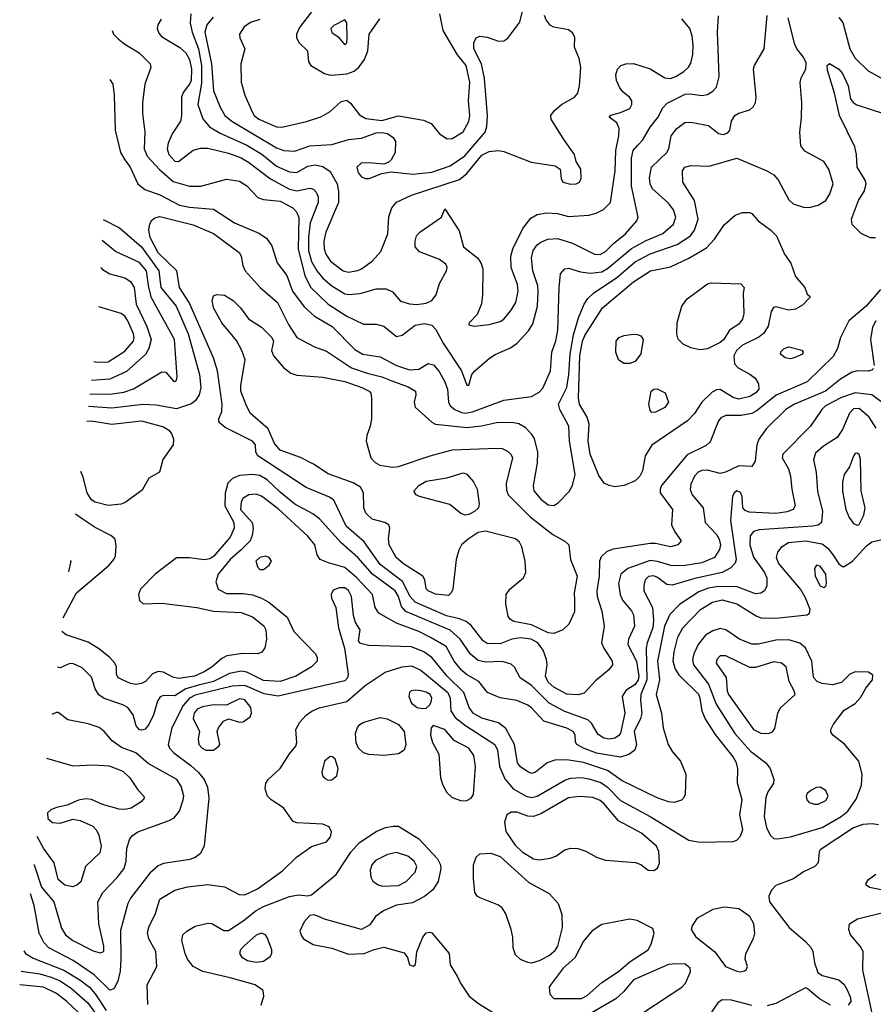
# Model space of a CAD drawing. Extents: x 1173029 to 1307123, y 522559 to 678521.
# Tile 446 of 623: x 1196757 to 1201372, y 632700 to 638023. Entities that reach past the tile are written whole.
import ezdxf

# ---------------------------------------------------------------- set-up
doc = ezdxf.new("R2010")
doc.units = 0

msp = doc.modelspace()

# ---------------------------------------------------------------- linework, layer by layer
at = {"layer": '0CON10XD'}
for points in [[(1197803.1, 638036.9), (1197767.8, 637995), (1197757.1, 637955), (1197793.8, 637785), (1197805, 637638.8), (1197840.6, 637550.6), (1197865.4, 637505), (1197904, 637474), (1198145, 637330.8), (1198185, 637316.5), (1198243, 637313), (1198325, 637341.6), (1198445, 637347.6), (1198535.4, 637374.6), (1198605, 637382.1), (1198685, 637410.5), (1198715, 637413.7), (1198745, 637407.6), (1198776.7, 637386.7), (1198788.1, 637365), (1198787.1, 637305), (1198765.5, 637264.5), (1198749.3, 637250.7), (1198725, 637241.9), (1198645, 637250), (1198602.4, 637247.6), (1198579.4, 637225), (1198586.7, 637195), (1198605, 637172.9), (1198625, 637164.2), (1198645.7, 637164.3), (1198715, 637191.9), (1198765, 637200.6), (1198881.9, 637188.1), (1198985, 637199), (1199085, 637232.1), (1199163.2, 637286.8), (1199273.8, 637415), (1199282.5, 637445), (1199286.5, 637505), (1199270.5, 637705), (1199254.2, 637785), (1199212.6, 637865), (1199212.9, 637897.1), (1199224.4, 637925), (1199245, 637934.5), (1199285, 637928.2), (1199345, 637906.2), (1199375, 637908.5), (1199396.5, 637923.5), (1199461.3, 638008.7), (1199493.4, 638143.4)], [(1197244.4, 637699.3), (1197259.6, 637675), (1197267.3, 637615), (1197273.8, 637425), (1197302.8, 637305), (1197324.8, 637264.8), (1197353.8, 637225), (1197395, 637135.8), (1197434.1, 637104.1), (1197515, 637075.3), (1197621, 637021), (1197675, 637008.6), (1197805, 636999.2), (1197917.8, 636925), (1198049.6, 636869.6), (1198092.1, 636842.1), (1198120.3, 636800.3), (1198148.7, 636708.7), (1198200.4, 636640.4), (1198231.8, 636555), (1198295, 636470.5), (1198350.5, 636420.5), (1198446.9, 636365), (1198569.2, 636239.2), (1198612, 636215), (1198705, 636201.2), (1198795, 636153.3), (1198865, 636130), (1198915, 636134), (1198965, 636164.5), (1198995, 636157.5), (1199025, 636121.1), (1199055.6, 636065.6), (1199070, 636025), (1199075.3, 635955), (1199084.1, 635935), (1199108.8, 635915), (1199145, 635899.7), (1199165, 635896.5), (1199205, 635903.7), (1199375, 635966.9), (1199525, 635986.1), (1199565, 636009.1), (1199585, 636030.6), (1199626.1, 636125), (1199633.9, 636225), (1199655, 636286.2), (1199666.6, 636345), (1199674, 636574), (1199681.8, 636648.2), (1199705, 636675.6), (1199725, 636678.9), (1199789.3, 636659.3), (1199842.6, 636652.6), (1199905, 636660.4), (1199935, 636678.3), (1200065, 636786.1), (1200145, 636829), (1200235, 636867.3), (1200292.8, 636917.2), (1200304.7, 636955), (1200291.8, 636995), (1200265, 637031.8), (1200178.6, 637108.6), (1200165.3, 637135), (1200161.5, 637168.5), (1200173.3, 637225), (1200255.4, 637305), (1200266.2, 637325), (1200279.1, 637395), (1200309.1, 637435), (1200352.9, 637467.1), (1200385, 637468.8), (1200481.6, 637451.6), (1200535, 637407.5), (1200562.5, 637402.5), (1200585, 637412.2), (1200595.8, 637425), (1200605.8, 637475), (1200624.3, 637505), (1200645, 637518.1), (1200705, 637536), (1200725, 637553.3), (1200736, 637575), (1200739.2, 637605), (1200724.4, 637755), (1200730, 637775), (1200782.3, 637865), (1200798.9, 638045)], [(1197257.1, 637963.9), (1197264.6, 637945), (1197289.1, 637919.1), (1197325, 637890), (1197403.3, 637843.3), (1197462.5, 637785), (1197465.6, 637765), (1197433.5, 637675), (1197420.5, 637575), (1197420.5, 637515), (1197433.9, 637415), (1197429.1, 637325), (1197445.9, 637285), (1197512.8, 637212.8), (1197587.5, 637147.5), (1197675, 637122.2), (1197737, 637123), (1197875, 637161.2), (1197945, 637150), (1197985.7, 637125), (1198045, 637061.4), (1198075, 637051.5), (1198165, 637041.1), (1198234.5, 637005), (1198254.2, 636984.2), (1198266, 636954), (1198263.3, 636785), (1198298.8, 636638.8), (1198330.8, 636575), (1198425.5, 636485.5), (1198525, 636420.6), (1198615, 636376.5), (1198685, 636376.5), (1198725, 636365.6), (1198795, 636310.6), (1198825, 636316.9), (1198895, 636370.9), (1198945, 636381.1), (1198985, 636371.2), (1199007.5, 636347.5), (1199045.7, 636275), (1199146.2, 636125), (1199175, 636047.5), (1199185, 636047.5), (1199202, 636105), (1199217.1, 636125), (1199297.1, 636192.9), (1199327.3, 636212.7), (1199410.3, 636249.7), (1199446, 636274), (1199508.8, 636341.2), (1199531.3, 636378.7), (1199556.2, 636473.8), (1199560.5, 636555), (1199557.5, 636585), (1199531.4, 636665), (1199523.7, 636735), (1199533.4, 636775), (1199555.4, 636805), (1199575, 636820.7), (1199613.3, 636836.7), (1199665, 636839.4), (1199745.6, 636815.6), (1199865, 636755.3), (1199895, 636753.4), (1199925, 636769.3), (1199966.9, 636813.1), (1200032.9, 636865), (1200094.4, 636935), (1200100.6, 636955), (1200065, 637122.5), (1200064.4, 637275), (1200073.2, 637315), (1200099.6, 637345), (1200127, 637373), (1200165, 637441.2), (1200206.8, 637495), (1200233.4, 637546.6), (1200258.1, 637571.9), (1200355, 637620.3), (1200382.4, 637622.4), (1200445, 637613.5), (1200475, 637619.4), (1200505, 637637.1), (1200525, 637658), (1200539.5, 637715), (1200530, 637955), (1200535.8, 638044.2)], [(1201410.8, 636565), (1201333.2, 636475), (1201240, 636395), (1201195.4, 636305), (1201177.9, 636245), (1201155, 636202.5), (1201015, 636066), (1200846.2, 635993.8), (1200745, 635910.8), (1200715, 635893.6), (1200657, 635883), (1200575, 635882.5), (1200548.5, 635871.5), (1200535, 635854.2), (1200489.4, 635740.6), (1200468.2, 635721.8), (1200365, 635670.9), (1200226.5, 635505), (1200219.1, 635485), (1200220.4, 635465), (1200286.4, 635375), (1200281.8, 635291.8), (1200299.1, 635255), (1200334, 635205), (1200316.2, 635185), (1200275, 635172.7), (1200195, 635190.8), (1200165, 635191.5), (1199965, 635160.5), (1199931.2, 635148.8), (1199900.6, 635119.4), (1199892.5, 635095), (1199890.6, 635015), (1199876.6, 634935), (1199880, 634905), (1199904.7, 634825), (1199917.5, 634745), (1199903.5, 634655), (1199915.5, 634625), (1199960.5, 634555), (1199962.2, 634535), (1199941.9, 634508.1), (1199870.2, 634449.8), (1199808.3, 634381.7), (1199776.2, 634373.8), (1199715, 634376), (1199645, 634415.3), (1199615, 634441.3), (1199599.7, 634475), (1199608.6, 634535), (1199604.7, 634565), (1199586.4, 634615), (1199558.8, 634655), (1199522.9, 634675), (1199465, 634681.7), (1199418.6, 634675), (1199355, 634648.3), (1199285, 634650.9), (1199262.1, 634665), (1199198.2, 634748.2), (1199170.5, 634770.5), (1199134.8, 634784.8), (1199065, 634800), (1198895, 634874.4), (1198867.5, 634905), (1198826.8, 634986.8), (1198705, 635078.6), (1198619.7, 635199.7), (1198522.5, 635285), (1198454.8, 635424.8), (1198432.1, 635442.1), (1198305, 635493.9), (1198044.3, 635665), (1198034.3, 635685), (1198031.9, 635725), (1198015.8, 635745), (1197867.8, 635817.8), (1197836, 635845), (1197834.3, 635865), (1197849.5, 635905), (1197851.3, 635945), (1197825.8, 636125), (1197805.6, 636195.6), (1197674, 636495), (1197621.4, 636575), (1197606.8, 636665), (1197505, 636763.2), (1197462.6, 636845), (1197455.8, 636885.8), (1197461.4, 636918.6), (1197471.6, 636938.4), (1197488.4, 636951.6), (1197515, 636959.1), (1197695, 636913.8), (1197805, 636867.8), (1197942.9, 636765), (1197954.5, 636744.5), (1197962.9, 636695), (1197975.6, 636665), (1198057.5, 636575), (1198151.2, 636495), (1198210, 636375), (1198255, 636304.4), (1198351.2, 636255), (1198415, 636231.8), (1198550.9, 636140.9), (1198635, 636111.3), (1198715, 636092), (1198769.8, 636069.8), (1198857.8, 636037.8), (1198897.1, 636015), (1198899.4, 635995), (1198888.9, 635955), (1198895, 635928), (1198985, 635847.1), (1199005, 635836.9), (1199175, 635818.6), (1199253.4, 635826.6), (1199335, 635845.3), (1199418.1, 635848.1), (1199455, 635840.4), (1199489.4, 635819.4), (1199522.7, 635785), (1199538.7, 635758.7), (1199557.1, 635685), (1199555.3, 635625), (1199532.3, 635505), (1199536, 635476), (1199575, 635430.4), (1199615, 635400.4), (1199645, 635397.5), (1199668.1, 635411.9), (1199727.6, 635472.4), (1199745.8, 635504.2), (1199760.3, 635565), (1199740.6, 635680.6), (1199728.9, 635745), (1199725.8, 635825), (1199677.3, 635915), (1199670.7, 635945), (1199715.2, 636034.8), (1199726.7, 636105), (1199732.7, 636215), (1199751.2, 636318.8), (1199778.5, 636411.5), (1199808.8, 636485), (1199828.4, 636515), (1199858.9, 636545), (1199985, 636628.6), (1200085, 636714), (1200165, 636757.2), (1200312.1, 636807.9), (1200384.6, 636855), (1200404.8, 636885.2), (1200425.9, 636945), (1200405.4, 637045), (1200342.5, 637145), (1200341.1, 637205), (1200353.1, 637225), (1200385, 637235.4), (1200485, 637231.5), (1200635, 637274.4), (1200795.8, 637205.8), (1200835, 637183.5), (1200857.7, 637157.7), (1200915, 637048.6), (1200938.3, 637028.3), (1200995, 637009.4), (1201025, 637006.9), (1201075, 637019.4), (1201115, 637045.7), (1201138, 637082), (1201155.4, 637135), (1201131.5, 637215), (1201105, 637255.7), (1201002, 637312), (1200981.2, 637341.2), (1200975.8, 637415), (1200984.7, 637495), (1200985.3, 637575), (1200976.4, 637683.6), (1200982.1, 637707.9), (1201007.9, 637755), (1201009.7, 637789.7), (1200995, 637821.1), (1200959.6, 637865), (1200946.2, 637895), (1200912.6, 638032.6)], [(1197521.5, 638025), (1197503.3, 637995), (1197500, 637975), (1197509.2, 637949.2), (1197522.7, 637932.7), (1197622.5, 637872.5), (1197654.3, 637844.3), (1197675, 637808.1), (1197686.1, 637756.1), (1197683.7, 637695), (1197675, 637673.6), (1197640.5, 637629.5), (1197631.2, 637605), (1197632.5, 637505), (1197626.6, 637475), (1197580.9, 637405), (1197559.3, 637355), (1197554.7, 637325), (1197562.4, 637295), (1197595, 637258.9), (1197615, 637256.2), (1197695, 637317.9), (1197735, 637328.7), (1197775, 637329.1), (1197885, 637302.1), (1197955, 637275.8), (1197993.4, 637253.4), (1198112.4, 637162.4), (1198215, 637107), (1198255, 637098.4), (1198325, 637112.1), (1198345, 637106.4), (1198360.4, 637090.4), (1198370, 637065), (1198369.8, 637035), (1198327, 636925), (1198318.1, 636845), (1198318.1, 636775), (1198335, 636716.2), (1198363, 636665), (1198395, 636625.9), (1198445, 636583.6), (1198515, 636541.6), (1198535, 636537.3), (1198597.9, 636542.1), (1198685, 636568.2), (1198737.6, 636567.6), (1198771.9, 636551.9), (1198815, 636501.4), (1198865, 636486.1), (1198905, 636483.1), (1198955, 636490.8), (1198985.4, 636505), (1199008.2, 636535), (1199026.3, 636596.3), (1199065.4, 636665), (1199067.3, 636685), (1199061.2, 636701.2), (1199026, 636726), (1198918.3, 636768.3), (1198895.8, 636795), (1198894.4, 636825), (1198902.5, 636855), (1198919.5, 636875), (1199037.5, 636955), (1199055, 637000), (1199132.4, 636882.4), (1199155.7, 636795), (1199233.9, 636733.9), (1199252.2, 636705), (1199261.8, 636675), (1199260, 636535), (1199253.2, 636486.8), (1199231.1, 636428.9), (1199187.5, 636385), (1199185, 636372.5), (1199215, 636366.2), (1199295, 636375.7), (1199355, 636391.5), (1199375, 636404.4), (1199415, 636452.9), (1199439.2, 636495), (1199451.6, 636555), (1199449.2, 636590.8), (1199413.9, 636683.9), (1199411.5, 636745), (1199423.5, 636785), (1199476.6, 636893.4), (1199520.4, 636949.6), (1199555, 636969.6), (1199605, 636979.6), (1199664.5, 636975.5), (1199725, 636958.5), (1199835, 636966.1), (1199873.4, 636976.6), (1199913.5, 636996.5), (1199951.1, 637035), (1199977.2, 637205), (1199980.7, 637315), (1199996.7, 637395), (1199998, 637435), (1199985.9, 637465.9), (1199943.6, 637496.4), (1199952.3, 637507.7), (1200005, 637521.2), (1200055, 637542.5), (1200066, 637565), (1200065.8, 637585), (1200053.3, 637605), (1200020.3, 637630.3), (1200002, 637655), (1199984, 637695), (1199980, 637725), (1199988.8, 637755), (1200006.7, 637775), (1200035, 637784.3), (1200075.4, 637785.4), (1200165, 637756.4), (1200245, 637709.2), (1200275, 637704.6), (1200304.3, 637715), (1200347.7, 637742.3), (1200373.1, 637766.9), (1200385, 637788), (1200396, 637835), (1200399.1, 637885), (1200393.3, 637935), (1200380, 637975), (1200337.3, 638027.3)], [(1197682.8, 638055), (1197679.3, 638005), (1197690.2, 637955), (1197723.8, 637865), (1197740, 637775), (1197740.6, 637679.4), (1197719.3, 637565), (1197747.1, 637487.1), (1197783.3, 637443.3), (1197840.4, 637410.4), (1197985, 637344.4), (1198065.4, 637295.4), (1198145, 637231.9), (1198215, 637201), (1198255, 637197.4), (1198315, 637230.5), (1198355, 637237.9), (1198395, 637228.7), (1198435, 637201.8), (1198472.7, 637135), (1198480, 637095), (1198480, 637035), (1198412.2, 636875), (1198402.2, 636825), (1198402.8, 636785), (1198412.8, 636755), (1198437.9, 636717.9), (1198505, 636666.1), (1198535, 636658.7), (1198585, 636667.9), (1198605, 636675.5), (1198662.9, 636717.1), (1198710.1, 636769.9), (1198747.1, 636865), (1198752.9, 636957.1), (1198769.2, 637005), (1198793.4, 637036.6), (1198876.1, 637073.9), (1199135, 637159.1), (1199175, 637190.9), (1199255, 637290.9), (1199295, 637311.2), (1199345, 637315.5), (1199375, 637310.5), (1199522.3, 637252.3), (1199652.4, 637232.4), (1199680, 637215), (1199683.8, 637165), (1199693.3, 637145), (1199735, 637133.1), (1199765, 637136), (1199783.3, 637145), (1199792, 637165), (1199790, 637215), (1199766.1, 637256.1), (1199757.1, 637295), (1199698.2, 637375), (1199631.1, 637485), (1199627.8, 637505), (1199648.8, 637531.2), (1199685.8, 637564.2), (1199756.1, 637603.9), (1199774.4, 637625), (1199783.9, 637666.1), (1199791.5, 637765), (1199782.4, 637812.4), (1199757.5, 637875), (1199758.3, 637928.3), (1199745, 637952.5), (1199725, 637968.8), (1199645, 637982), (1199625, 637994), (1199602.6, 638022.6), (1199594.2, 638045)], [(1198055.4, 638024.6), (1198005, 638008.1), (1197970, 637985), (1197946, 637945), (1197948, 637925), (1197974.2, 637865), (1197952.2, 637785), (1197953.5, 637685), (1197973.6, 637615), (1198013.8, 637525), (1198025.5, 637505), (1198050, 637485), (1198145, 637443.9), (1198175, 637442.7), (1198307, 637473), (1198385, 637498.6), (1198435, 637527.1), (1198495, 637580), (1198525, 637587.3), (1198545, 637571.9), (1198595, 637508.2), (1198628.8, 637488.8), (1198715, 637478.4), (1198805, 637502.4), (1198940.2, 637480.2), (1198981.3, 637461.3), (1199027.5, 637405), (1199068.3, 637378.3), (1199095, 637380.5), (1199155, 637416.9), (1199185, 637472.5), (1199191.4, 637505), (1199182.9, 637585), (1199190.6, 637685), (1199170.5, 637775), (1199123.8, 637833.8), (1199046.7, 637965), (1199029.4, 638055)], [(1198335.3, 638065), (1198270.1, 637979.9), (1198252.9, 637945), (1198253.5, 637925), (1198268.3, 637898.3), (1198312.5, 637855), (1198319.2, 637795), (1198331.4, 637775), (1198405, 637732.7), (1198435, 637723.3)], [(1198435, 637723.3), (1198465, 637724), (1198525, 637730.3), (1198565, 637743.8), (1198592.5, 637767.5), (1198622, 637808), (1198639.2, 637855), (1198646.8, 637945), (1198703.2, 638026.8)], [(1198515, 637886.7), (1198525, 637897.5), (1198527.9, 637925), (1198525.8, 638005.8), (1198515, 638022.5), (1198455, 637991.2), (1198440, 637975), (1198445, 637954), (1198479.6, 637929.6), (1198515, 637886.7)], [(1201185.7, 638035), (1201206.9, 638006.9), (1201245.3, 637865), (1201275, 637814.6), (1201345, 637745.9), (1201448.9, 637688.9)], [(1201385, 636844.3), (1201355, 636844), (1201307.4, 636867.4), (1201258, 636915), (1201254.5, 636945), (1201292.7, 637045), (1201325, 637098), (1201334.5, 637135), (1201328.5, 637155), (1201285.6, 637225), (1201281.2, 637295), (1201272.3, 637335), (1201189.5, 637505), (1201162.5, 637625), (1201125, 637750), (1201122, 637775), (1201135, 637786.2), (1201185, 637755.8), (1201205, 637731.2), (1201235.6, 637665), (1201248.6, 637595), (1201262.5, 637575), (1201282.9, 637562.9), (1201427.8, 637515)], [(1199975, 635496.8), (1199944, 635504), (1199917.9, 635517.9), (1199888.8, 635558.8), (1199841.4, 635675), (1199829.7, 635745), (1199836.5, 635836.5), (1199824.6, 635875), (1199784.3, 635944.3), (1199778.5, 635978.5), (1199785.2, 636205), (1199800.2, 636285), (1199812.6, 636315), (1199908, 636465), (1200075, 636606.5), (1200167.1, 636665), (1200275, 636686.7), (1200375, 636734), (1200470.1, 636789.9), (1200513.7, 636836.3), (1200565, 636914.3), (1200625, 636965.8), (1200665, 636980), (1200705, 636980), (1200715.9, 636975.9), (1200750, 636935), (1200818.6, 636885), (1200849.4, 636855), (1200892, 636755), (1200926.3, 636706.3), (1200951.9, 636635), (1201001.2, 636575), (1201015, 636540), (1201028.3, 636528.3), (1201028.3, 636521.7), (1200989.7, 636480.3), (1200952.1, 636457.9), (1200915, 636452.2), (1200845, 636470), (1200833.2, 636466.8), (1200819.2, 636445), (1200804.6, 636365.4), (1200781.1, 636328.9), (1200753.2, 636306.8), (1200665, 636263.3), (1200632, 636235), (1200618, 636205), (1200622.4, 636162.4), (1200641.1, 636141.1), (1200705, 636106.4), (1200733.5, 636085), (1200751.8, 636055), (1200752.8, 636025), (1200737.3, 636005), (1200705, 635986.2), (1200645, 635971.9), (1200615, 635980.2), (1200545, 636024.5), (1200525, 636022.5), (1200500.9, 636009.1), (1200444.3, 635955.7), (1200405.3, 635894.7), (1200366.9, 635855), (1200175, 635723.5), (1200138.4, 635665), (1200124.2, 635585), (1200110.6, 635555), (1200085, 635530), (1200025, 635504.7), (1199975, 635496.8)], [(1197208.1, 636942.1), (1197296.9, 636896.9), (1197414.9, 636794.9), (1197508.3, 636665), (1197520.6, 636575), (1197603.3, 636475), (1197667.4, 636325), (1197728.2, 636105), (1197735.8, 636035), (1197726.7, 635995), (1197707.1, 635965), (1197685, 635946.8), (1197605, 635918.8), (1197495, 635938.9), (1197425, 635942), (1197255, 635922.9), (1197128.7, 635931.7)], [(1197136.9, 636000.7), (1197245, 635998.9), (1197320.6, 636009.4), (1197371.7, 636028.3), (1197525, 636120), (1197546.9, 636116.9), (1197588.3, 636068.3), (1197595, 636066.2), (1197603.8, 636075), (1197608, 636092), (1197594.7, 636295), (1197470.1, 636520.1), (1197455.5, 636575), (1197443.3, 636665), (1197405, 636710.2), (1197275, 636769.3), (1197202.7, 636830.1)], [(1197195.7, 636683.8), (1197205, 636672.5), (1197245, 636649.7), (1197325, 636628.2), (1197356.8, 636606.8), (1197375.8, 636575), (1197386.2, 636485), (1197443.5, 636363.5), (1197467.7, 636295), (1197454.3, 636245), (1197437.5, 636212.5), (1197335, 636120.5), (1197245, 636079), (1197145.4, 636072.2)], [(1200435, 636237.9), (1200385, 636249.1), (1200345, 636269.1), (1200316.7, 636296.7), (1200309.5, 636325), (1200311.5, 636385), (1200337.8, 636475), (1200365, 636514.2), (1200475, 636595.8), (1200495, 636600), (1200655.9, 636595.9), (1200673.3, 636575), (1200668.6, 636545), (1200672.7, 636435), (1200665, 636404.3), (1200645, 636377.1), (1200595.3, 636344.7), (1200563.2, 636295), (1200545, 636277.5), (1200475, 636243.8), (1200435, 636237.9)], [(1199645, 634704.2), (1199615, 634708.9), (1199525, 634750.9), (1199429, 634769), (1199410.1, 634780.1), (1199397.6, 634797.6), (1199384.7, 634865), (1199388, 634915), (1199406.4, 634943.6), (1199480.3, 635005), (1199493.6, 635035), (1199489.5, 635095), (1199472.6, 635172.6), (1199459.3, 635199.3), (1199437.4, 635217.4), (1199275, 635258.4), (1199235, 635250.3), (1199180.9, 635215), (1199146.5, 635183.5), (1199131.8, 635155), (1199116, 635104), (1199098.5, 634945), (1199090.6, 634925), (1199075, 634910.6), (1199005, 634917.1), (1198965.7, 634935), (1198955, 634946.7), (1198946.7, 634995), (1198936.5, 635015), (1198832.2, 635082.2), (1198793.2, 635115), (1198753.8, 635185), (1198751.1, 635218.9), (1198758.6, 635275), (1198752.4, 635292.4), (1198731.2, 635305), (1198662.8, 635322.8), (1198627.5, 635355), (1198617.1, 635385), (1198616.1, 635465), (1198599.4, 635495), (1198559.4, 635519.4), (1198425, 635568), (1198345, 635620.4), (1198275, 635656.2), (1198165, 635696), (1198135, 635731.2), (1198100.8, 635810.8), (1198004.8, 635894.8), (1197982.7, 635935), (1197952.7, 636015), (1197951.8, 636045), (1197976, 636185), (1197958, 636235), (1197928.7, 636288.7), (1197850.6, 636385), (1197804.5, 636465), (1197797.1, 636505), (1197805, 636530), (1197822, 636538), (1197865, 636532.9), (1197911.4, 636505), (1197950, 636465), (1197993.8, 636405), (1198065, 636360.8), (1198120.8, 636305), (1198129.2, 636285), (1198118.8, 636235), (1198128.8, 636205), (1198183.6, 636143.6), (1198222.7, 636112.7), (1198255, 636102), (1198395, 636089.6), (1198515, 636067), (1198606.9, 636035), (1198645.7, 636015), (1198654.6, 636004.6), (1198659.6, 635979.6), (1198659.6, 635865), (1198652.5, 635825), (1198633.4, 635775), (1198630.6, 635745), (1198656.1, 635653.9), (1198679, 635629), (1198704.8, 635614.8), (1198775, 635604.2), (1198805, 635607.9), (1198976, 635665), (1199095, 635697.1), (1199337.5, 635707.5), (1199365, 635704.5), (1199395, 635690.6), (1199412.9, 635675), (1199420.6, 635655), (1199387.7, 635515), (1199388.8, 635478.8), (1199398.5, 635455), (1199516.5, 635335), (1199639.7, 635239.7), (1199705, 635204.4), (1199725.5, 635185), (1199734.6, 635105), (1199770.3, 635015), (1199754.7, 634925), (1199756, 634885), (1199757.4, 634822.6), (1199726.5, 634755), (1199694.4, 634725), (1199645, 634704.2)], [(1197157.7, 636175.2), (1197175, 636171.6), (1197235, 636172.5), (1197325, 636230.3), (1197372.3, 636285), (1197376.6, 636305), (1197372.6, 636325), (1197342.4, 636395), (1197325, 636420.4), (1197305, 636434.7), (1197185.5, 636471.5)], [(1201386, 636395), (1201368.7, 636361.3), (1201357.8, 636295), (1201376.2, 636153.8)], [(1200055, 636164), (1200024.2, 636164.2), (1199993.9, 636183.9), (1199980, 636225), (1199982, 636285), (1199995.7, 636304.3), (1200025, 636315.6), (1200073.4, 636323.4), (1200095, 636321.1), (1200115, 636314), (1200127.1, 636295), (1200115, 636217.5), (1200085.4, 636174.6), (1200055, 636164)], [(1200925, 636189.2), (1200895, 636194.2), (1200871.2, 636215), (1200872.3, 636227.7), (1200890, 636245), (1200915, 636254), (1200985, 636236.2), (1200993.3, 636225), (1200988.8, 636215), (1200945, 636194.2), (1200925, 636189.2)], [(1201373.3, 636136.7), (1201365, 636127.5), (1201345, 636122.7), (1201285, 636124.6), (1201255, 636115.4), (1201195, 636080), (1201113.8, 636015), (1200946.7, 635945), (1200899.5, 635915), (1200795, 635812.7), (1200753.8, 635756.2), (1200743.1, 635725), (1200733.1, 635636.9), (1200715, 635607.5), (1200645, 635612), (1200573.2, 635576.8), (1200545, 635570), (1200475, 635587.5), (1200445, 635586.4), (1200425, 635576.1), (1200404.8, 635555.2), (1200385, 635511.2), (1200382.7, 635482.7), (1200392.3, 635455), (1200453.2, 635385), (1200462.7, 635305), (1200525, 635239.2), (1200539.3, 635215), (1200545.2, 635185), (1200541, 635159), (1200512.7, 635115), (1200445, 635086.6), (1200355, 635072.4), (1200285, 635070.2), (1200205, 635094), (1200165, 635098.7), (1200044.5, 635055.5), (1200007.5, 635025), (1199995.3, 634975), (1200002.7, 634915), (1200016.9, 634885), (1200065, 634828.1), (1200076.1, 634805), (1200081.3, 634745), (1200047.8, 634675), (1200044.7, 634645), (1200092.6, 634555), (1200104.1, 634475), (1200100.8, 634455), (1200085, 634429.6), (1200035, 634395.8), (1200014.6, 634365), (1200029.5, 634275), (1200005, 634166.5), (1199995, 634151.2), (1199975, 634138.2), (1199945, 634133.4), (1199915, 634138.4), (1199885, 634158.2), (1199849.3, 634219.3), (1199828.6, 634238.6), (1199705, 634283), (1199619, 634329), (1199525, 634424.1), (1199463.3, 634465), (1199432.6, 634522.6), (1199415, 634539.4), (1199365, 634553.4), (1199275, 634550), (1199235, 634559.5), (1199193.5, 634593.5), (1199138.1, 634675), (1199085, 634722), (1198844.6, 634824.6), (1198821.6, 634851.6), (1198804.3, 634905), (1198786.3, 634935), (1198665, 635024.8), (1198584.7, 635115), (1198495.4, 635195.4), (1198377.3, 635325), (1198341.1, 635351.1), (1198245, 635403.2), (1198165, 635468.1), (1198095, 635535.8), (1198055, 635559), (1198015, 635564.8), (1197945, 635559.3), (1197906.6, 635543.4), (1197882.3, 635517.7), (1197867.2, 635462.8), (1197865.9, 635395), (1197914, 635305), (1197916.6, 635275), (1197894.5, 635225.5), (1197806.9, 635123.1), (1197785, 635108.1), (1197755, 635102.6), (1197675, 635113.3), (1197605, 635114.5), (1197489.2, 635025), (1197410.9, 634945), (1197398.8, 634915), (1197404, 634884), (1197425, 634864.4), (1197525, 634868.4), (1197715, 634845.2), (1197805, 634825.9), (1197955, 634819.1), (1198015, 634795.4), (1198077.1, 634747.1), (1198087.9, 634725), (1198090.5, 634675), (1198082.2, 634627.8), (1198066.8, 634603.2), (1198044.4, 634595.6), (1197963, 634597), (1197876.6, 634583.4), (1197849.7, 634570.3), (1197798.2, 634525), (1197755, 634498.4), (1197702.5, 634475), (1197615, 634462.4), (1197585, 634469.2), (1197535, 634495.8), (1197505, 634500.3), (1197475, 634486.4), (1197436.4, 634445), (1197416.3, 634433.7), (1197385, 634429.3), (1197356.2, 634435), (1197290, 634465), (1197280, 634485), (1197279.4, 634525), (1197271.4, 634545), (1197244.7, 634574.7), (1197183.5, 634623.5), (1197127.3, 634657.3), (1197007.7, 634697.7), (1196983.8, 634715.4)], [(1201459.6, 635925), (1201365, 635995.3), (1201275, 636006), (1201200.2, 635979.8), (1201114.6, 635935), (1201094.5, 635915), (1201033.5, 635825), (1200883.3, 635675), (1200879.5, 635655), (1200913.8, 635595), (1200925.4, 635555), (1200930.9, 635485), (1200950.5, 635395), (1200938.1, 635375), (1200906.9, 635363.1), (1200845, 635352.8), (1200700.4, 635360.4), (1200679.6, 635369.6), (1200667.3, 635385), (1200662.7, 635445), (1200655, 635466.9), (1200635, 635476.5), (1200619.4, 635465), (1200611.5, 635445), (1200600.9, 635315), (1200630.8, 635105), (1200624.7, 635085), (1200601.1, 635058.9), (1200555.8, 635034.2), (1200408, 635002), (1200285, 634965.3), (1200255, 634970), (1200205, 635008.2), (1200185, 635016.5), (1200156.5, 635013.5), (1200138.8, 634995), (1200130.7, 634965), (1200131.3, 634935), (1200178.8, 634845), (1200183.6, 634775), (1200179.3, 634735), (1200149.8, 634655), (1200144.8, 634625.2), (1200147.3, 634455), (1200115.2, 634375), (1200113.8, 634345), (1200121.5, 634275), (1200114, 634245), (1200079.3, 634175), (1200091.5, 634105), (1200082.5, 634075), (1200049.8, 634050.2), (1200005, 634035.7), (1199875, 634058.8), (1199804.4, 634085), (1199770, 634105), (1199762, 634118), (1199760, 634155), (1199750, 634175), (1199715, 634192.2), (1199591.1, 634231.1), (1199525, 634303.8), (1199505, 634317.1), (1199445, 634342.8), (1199355, 634357.9), (1199286, 634385), (1199240, 634445), (1199172.5, 634482.5), (1199145, 634506.6), (1199105.9, 634555), (1199062.3, 634635), (1198981.4, 634681.4), (1198914.4, 634715), (1198795, 634760.2), (1198698.8, 634815), (1198678.5, 634845), (1198664, 634915), (1198578.3, 635008.3), (1198515, 635062.5), (1198426.4, 635086.4), (1198382, 635105), (1198365, 635130), (1198351.8, 635185), (1198315, 635230.9), (1198155, 635379.4), (1198065, 635447.6), (1198035, 635457.2), (1197995, 635454.6), (1197965, 635437.3), (1197953.8, 635416.2), (1197950.8, 635375), (1198013.2, 635305), (1198020, 635275), (1198014.7, 635235), (1198002.2, 635205), (1197955, 635156.3), (1197895, 635105.3), (1197829.1, 635025), (1197817.3, 634985), (1197830, 634945), (1197875, 634921.2), (1197965, 634921.9), (1198015, 634913.1), (1198065, 634895.9), (1198104, 634874), (1198202.4, 634792.4), (1198239.1, 634715), (1198356.7, 634595), (1198365.6, 634575), (1198365.6, 634555), (1198334.4, 634525), (1198250.6, 634475), (1198165.5, 634444.5), (1198075, 634450), (1197985.2, 634495.2), (1197955, 634501), (1197891.6, 634488.4), (1197805, 634446), (1197724.5, 634425.5), (1197654.3, 634405.7), (1197595, 634368.1), (1197535, 634369.5), (1197517.2, 634362.8), (1197501.7, 634338.3), (1197480, 634265), (1197455, 634212), (1197435, 634187.5), (1197415, 634182), (1197404.4, 634184.4), (1197387.1, 634205), (1197370.4, 634265), (1197341.1, 634305), (1197315, 634319.6), (1197214, 634354), (1197185, 634373.1), (1197164.6, 634405), (1197145, 634468.9), (1197095, 634519.6), (1197045, 634541.8), (1197025, 634540), (1196975, 634518.5), (1196960.9, 634522.7)], [(1200175, 635900), (1200165, 635910), (1200158.9, 635945), (1200172, 636015), (1200185, 636025.8), (1200202.7, 636027.3), (1200246, 636005), (1200264.2, 635955), (1200245, 635927.1), (1200195, 635902), (1200175, 635900)], [(1201387.6, 635815), (1201350.4, 635875), (1201295, 635921.6), (1201265, 635918.9), (1201244, 635895), (1201205, 635806.9), (1201177.5, 635765), (1201102.4, 635717.6), (1201060.5, 635679.5), (1201049.1, 635645), (1201062.9, 635575), (1201070.7, 635475), (1201097.8, 635365), (1201092.5, 635305), (1201075, 635291.1), (1201044.3, 635285.7), (1200754.7, 635265.3), (1200725, 635255.4), (1200707.1, 635232.9), (1200703.8, 635185), (1200725, 635116.9), (1200783.2, 635035), (1200796.5, 635005), (1200797.3, 634962.7), (1200784.1, 634935.9), (1200765, 634923.2), (1200735, 634918.4), (1200636.7, 634956.7), (1200535, 634959.2), (1200481, 634949), (1200429.4, 634930.6), (1200325, 634862.4)], [(1197119.3, 635853), (1197145, 635855.2), (1197255, 635835.9), (1197415, 635855.3), (1197535, 635821.2), (1197563.4, 635803.4), (1197576.8, 635786.8), (1197588.5, 635755), (1197587.5, 635725), (1197531.4, 635645), (1197512.3, 635577.7), (1197455, 635543.8), (1197419.8, 635480.2), (1197327, 635413), (1197305, 635404.7), (1197235, 635396.7), (1197165, 635415.3), (1197145, 635427.5), (1197121.1, 635465), (1197100.5, 635550.5), (1197086.7, 635579.7)], [(1201285, 635291.2), (1201295, 635293.8), (1201321.4, 635345), (1201328.1, 635385), (1201306.2, 635476.2), (1201303.5, 635645), (1201295, 635672), (1201285, 635680), (1201275, 635677.5), (1201265, 635664), (1201243.8, 635606.2), (1201214.3, 635565), (1201205.7, 635525), (1201205.7, 635475), (1201224.2, 635375), (1201242.1, 635332.1), (1201265, 635300), (1201285, 635291.2)], [(1199165, 635344.6), (1199142.7, 635352.7), (1199082.7, 635402.7), (1198918.8, 635445), (1198900, 635455), (1198888.8, 635475), (1198914.2, 635505), (1198955, 635529.2), (1199065.5, 635545.5), (1199155, 635572.7), (1199175, 635566.5), (1199210.5, 635525), (1199229.6, 635485), (1199241.1, 635405), (1199236.7, 635385), (1199216.5, 635365), (1199185, 635348), (1199165, 635344.6)], [(1196992.7, 634790.4), (1197064, 634925), (1197240, 635075), (1197266.5, 635105), (1197274.4, 635125), (1197279.2, 635179.2), (1197273.3, 635215), (1197250, 635235), (1197165, 635278.5), (1197095.5, 635325), (1197059.3, 635349.3)], [(1197450.3, 632699.7), (1197445.4, 632805), (1197497.5, 632905), (1197492.5, 632985), (1197454.6, 633055), (1197447.8, 633087.8), (1197457.7, 633122.3), (1197490, 633185), (1197515, 633268.6), (1197595, 633317.5), (1197665, 633335.4), (1197775, 633347.9), (1197865, 633334.6), (1197944.3, 633294.3), (1197975, 633292.8), (1198042.5, 633325), (1198112.5, 633375), (1198177.9, 633422.1), (1198254.3, 633495.7), (1198335, 633553.1), (1198415, 633578.6), (1198437.8, 633605), (1198443, 633633), (1198429.3, 633659.3), (1198395, 633674.3), (1198255, 633681.1), (1198235, 633688.1), (1198183.3, 633763.3), (1198115.8, 633805), (1198097.1, 633825), (1198084.2, 633865), (1198087.5, 633895), (1198100.8, 633915), (1198164.4, 633975), (1198215, 634054.3), (1198249.2, 634095), (1198255.8, 634115), (1198250, 634185), (1198271.4, 634225), (1198305, 634262.5), (1198335.8, 634285), (1198376.4, 634303.6), (1198525, 634337.5), (1198625, 634423.8), (1198667.9, 634452.1), (1198733.6, 634496.4), (1198824.8, 634525.2), (1198875, 634530.8), (1198925, 634506.5), (1199070.9, 634385), (1199083.9, 634355), (1199087.1, 634287.1), (1199111.3, 634251.3), (1199166.7, 634206.7), (1199325, 634104.5), (1199340, 634075), (1199350.4, 633985), (1199379.8, 633919.8), (1199425, 633865.9), (1199495, 633825.3), (1199525, 633818.9), (1199555, 633825.8), (1199705, 633912.5), (1199735, 633922.6), (1199795, 633925.7), (1199835, 633918.7), (1199899.2, 633899.2), (1199934.2, 633875), (1200005, 633801.9), (1200166.1, 633716.1), (1200375, 633588.1), (1200435, 633576.2), (1200615, 633580.8), (1200635, 633587.5), (1200655, 633610), (1200666.9, 633645), (1200650, 633725), (1200662.7, 633805), (1200637.8, 633895), (1200639.6, 633975), (1200632.8, 634005), (1200615, 634037.7), (1200519.4, 634159.4), (1200462.5, 634245), (1200446.6, 634285), (1200436.8, 634355), (1200428.4, 634375), (1200325, 634477.9), (1200301.1, 634515), (1200291, 634555), (1200294.8, 634605.2), (1200315.7, 634684.3), (1200341.8, 634735), (1200438.5, 634835), (1200503.3, 634875), (1200555, 634886), (1200635, 634864.8), (1200739.6, 634799.6), (1200765, 634789.5), (1200845, 634788.5), (1201014.6, 634805.4), (1201027.5, 634815), (1201031.1, 634835), (1201005, 634897.1), (1200977.7, 634945), (1200860, 635085), (1200849.2, 635115), (1200855.5, 635145), (1200878.9, 635175), (1200914.1, 635195.9), (1201005, 635206.4), (1201095, 635189.8), (1201126.3, 635166.3), (1201155, 635127.7), (1201185, 635082.1), (1201205, 635067.3), (1201215, 635067.3), (1201260, 635095), (1201335, 635178), (1201365, 635200), (1201491.7, 635228.3)], [(1197022.2, 635037.4), (1197036, 635096), (1197029.2, 635096.2)], [(1198075, 635050), (1198105.7, 635075), (1198118.6, 635095), (1198106, 635115), (1198085, 635123.3), (1198055, 635116.2), (1198033.5, 635095), (1198045, 635061.2), (1198055, 635051.2), (1198075, 635050)], [(1201105, 634954), (1201115, 634960), (1201118.9, 634975), (1201115.3, 635025), (1201085, 635068.6), (1201065, 635073.8), (1201054.5, 635055.5), (1201057.7, 635015), (1201085, 634962.9), (1201105, 634954)], [(1200325, 634862.4), (1200272.5, 634807.5), (1200243.6, 634745), (1200204.8, 634555), (1200215.8, 634455), (1200198.8, 634375), (1200226.5, 634275), (1200235.6, 634195), (1200263.6, 634105), (1200285.9, 634065.9), (1200329.5, 634015), (1200358.6, 633945), (1200355.8, 633835), (1200346.2, 633815), (1200335, 633803.8), (1200295, 633791.9), (1200265, 633795.5), (1200204.4, 633815.6), (1200015, 633909.1), (1199934.9, 633964.9), (1199805, 634007.3), (1199715, 634022.6), (1199650.7, 634019.3), (1199609.4, 634005), (1199545, 633954.4), (1199525, 633948.9), (1199505, 633956.5), (1199465, 633983.5), (1199447.9, 634005), (1199432.4, 634105), (1199385, 634191.8), (1199345, 634221.3), (1199255, 634246.7), (1199208.9, 634275), (1199187.2, 634305), (1199158.2, 634385), (1199067.3, 634475), (1198984.7, 634575), (1198941.8, 634605), (1198875, 634631.9), (1198645, 634640.5), (1198600.3, 634650.3), (1198588.8, 634665), (1198598, 634725), (1198573.3, 634765), (1198561.3, 634801.3), (1198551.6, 634905), (1198535, 634937.7), (1198515, 634952), (1198485, 634952.3), (1198451.8, 634938.2), (1198440.6, 634915), (1198443.3, 634895), (1198465.4, 634845), (1198481.5, 634735), (1198513.5, 634625), (1198532.2, 634485), (1198529.7, 634465), (1198515, 634448.7), (1198155, 634365.9), (1198078.9, 634378.9), (1197975, 634424), (1197905, 634420.8), (1197705, 634371.8), (1197674.3, 634355), (1197640.3, 634315), (1197579.8, 634195), (1197559.7, 634105), (1197567.2, 634085), (1197589.5, 634059.5), (1197682.1, 633992.1), (1197723.5, 633953.5), (1197753.8, 633915), (1197772.7, 633875), (1197778.7, 633815), (1197755, 633557.5), (1197734, 633516), (1197706, 633494), (1197676, 633484), (1197535, 633461.1), (1197505, 633449.1), (1197460.1, 633409.9), (1197356.2, 633275), (1197341.5, 633245), (1197301.2, 633098.8), (1197304.4, 632945.6), (1197300.4, 632879.6), (1197288, 632825), (1197265.2, 632784.8), (1197245, 632776.2), (1197159.9, 632859.9), (1197046.3, 632936.3), (1196913.6, 633005), (1196886.8, 633035), (1196862.4, 633085), (1196835.7, 633235), (1196815, 633298.1)], [(1200855, 633594.5), (1200925, 633605.9), (1201095, 633655.7), (1201199.2, 633715), (1201234.7, 633745), (1201280.1, 633809.9), (1201308, 633885), (1201312, 633945), (1201293.2, 634015), (1201216.6, 634106.6), (1201153.1, 634155), (1201142.5, 634172.5), (1201142.7, 634185), (1201157.7, 634215), (1201215, 634290), (1201275, 634327.1), (1201305, 634360), (1201331.2, 634408.8), (1201367.5, 634455), (1201369.5, 634479.5), (1201345.9, 634495.9), (1201275, 634496.9), (1201245.5, 634484.5), (1201200.9, 634439.1), (1201152.1, 634427.9), (1201095.3, 634434.7), (1201068.9, 634445), (1201050.4, 634465), (1201046.8, 634483.2), (1201040.7, 634555), (1201005, 634627.5), (1200975, 634652.9), (1200915, 634670.6), (1200845, 634669.5), (1200752.3, 634647.7), (1200715, 634646.5), (1200648.6, 634675), (1200575, 634724.6), (1200545, 634732.1), (1200505, 634720), (1200464.8, 634695.2), (1200424.8, 634645.2), (1200401.2, 634595), (1200394.7, 634565), (1200400.3, 634535), (1200481, 634431), (1200523.2, 634323.2), (1200623.8, 634163.8), (1200708.1, 634068.1), (1200791.1, 634005), (1200815.3, 633975.3), (1200834.5, 633915), (1200831.8, 633895), (1200821.5, 633878.5), (1200801.8, 633848.2), (1200791.7, 633818.3), (1200782.7, 633715), (1200795, 633655.8), (1200814.2, 633614.2), (1200835, 633596.7), (1200855, 633594.5)], [(1200805, 634164), (1200827.3, 634172.7), (1200839.1, 634190.9), (1200855.8, 634274.2), (1200868.9, 634301.1), (1200948.9, 634375), (1200944.5, 634395), (1200916.9, 634445), (1200900.8, 634525), (1200876.2, 634545), (1200835, 634550.8), (1200735, 634520.8), (1200705, 634520.4), (1200575, 634583.5), (1200545, 634584.4), (1200526.7, 634565), (1200521.8, 634545), (1200577, 634467), (1200581.8, 634395), (1200590, 634375), (1200723.6, 634185), (1200765, 634166.4), (1200805, 634164)], [(1197805, 634074.6), (1197834.4, 634095), (1197838.9, 634105), (1197824.4, 634175), (1197831.1, 634195), (1197859.2, 634230.8), (1197885, 634243.5), (1197945, 634226), (1197965, 634226.7), (1198002.3, 634255), (1198009.7, 634275), (1198005.9, 634305), (1197975, 634345.4), (1197945, 634351.1), (1197875, 634316.7), (1197805, 634318.6), (1197745, 634308.1), (1197716.5, 634295), (1197700.4, 634275), (1197695.4, 634245), (1197728.6, 634175), (1197722.2, 634135), (1197725.6, 634105), (1197743.1, 634085), (1197764, 634075), (1197805, 634074.6)], [(1198935, 634298.6), (1198955, 634300.8), (1198975, 634319.2), (1198982.5, 634335), (1198985.4, 634355), (1198976.2, 634375), (1198955, 634388.2), (1198926.7, 634395), (1198895, 634399.2), (1198874.4, 634395), (1198864.5, 634385), (1198860.4, 634365), (1198875, 634327.5), (1198905.5, 634305.5), (1198935, 634298.6)], [(1196833.9, 633456.6), (1196835.3, 633455), (1196875, 633333.2), (1196941.6, 633255), (1196982.4, 633112.4), (1197005.3, 633075.3), (1197045, 633045.4), (1197155, 632988.6), (1197192, 632978), (1197211.2, 632985), (1197212.5, 633015), (1197184.6, 633135), (1197178.5, 633255), (1197206.2, 633305), (1197284.3, 633385.7), (1197321.1, 633435), (1197333.3, 633475), (1197335.4, 633545), (1197351.5, 633595), (1197366.6, 633613.4), (1197396.5, 633633.5), (1197565.9, 633694.1), (1197591.2, 633708.8), (1197620.5, 633745), (1197641.5, 633805), (1197643.8, 633825), (1197629.4, 633879.4), (1197606.1, 633916.1), (1197451.9, 634001.9), (1197385, 634058.9), (1197308.1, 634088.1), (1197256, 634125), (1197214.2, 634175), (1197186.6, 634196.6), (1197127.4, 634217.4), (1197018, 634238), (1196965, 634277.5), (1196955, 634278.6), (1196930.3, 634266.4)], [(1198725, 634045.3), (1198645, 634050.3), (1198615, 634060), (1198588.2, 634085), (1198576.3, 634113.7), (1198573.2, 634165), (1198582.7, 634197.3), (1198596.4, 634213.6), (1198617.5, 634225), (1198705, 634250.4), (1198742.9, 634242.9), (1198805, 634213.1), (1198836.2, 634175), (1198845.4, 634105), (1198836, 634074), (1198805, 634054.5), (1198725, 634045.3)], [(1199145, 633799.6), (1199175, 633801.2), (1199198.6, 633815), (1199210.6, 633835), (1199221.3, 633985), (1199211.6, 634045), (1199185, 634084.7), (1199106.7, 634126.7), (1199055.7, 634185), (1198992.5, 634207.5), (1198980.8, 634195), (1198978.9, 634155), (1198988.1, 634115), (1199022.3, 634052.3), (1199032.6, 633925), (1199044.2, 633885), (1199066.9, 633845), (1199095, 633818.2), (1199145, 633799.6)], [(1196902.2, 634030.2), (1197045, 633990), (1197155, 633995.4), (1197240.1, 633990.1), (1197315, 633960), (1197352.8, 633925), (1197395, 633860.5), (1197427.8, 633825), (1197429.4, 633815), (1197413.1, 633795), (1197358.9, 633761.1), (1197325, 633753.4), (1197295, 633756), (1197205, 633780), (1197145, 633808.1), (1197115, 633811.4), (1197075, 633804.3), (1197013.9, 633776.1), (1196955, 633764.7), (1196925, 633751.2), (1196907.8, 633735), (1196909.4, 633705), (1196935, 633682.7), (1196975, 633679.2), (1197045, 633700.9), (1197084, 633694), (1197152.6, 633662.6), (1197172.1, 633642.1), (1197185.4, 633615), (1197197.3, 633555), (1197190.6, 633519.4), (1197112.2, 633445), (1197087.3, 633362.7), (1197066.4, 633343.6), (1197045, 633334.6), (1197000.8, 633345), (1196964.5, 633375), (1196943.4, 633465), (1196886.1, 633545), (1196851.9, 633608)], [(1198425, 633911.9), (1198445, 633913.1), (1198470.8, 633935), (1198478.6, 633975), (1198463.1, 634025), (1198448.3, 634038.3), (1198435, 634040.6), (1198404.5, 634015), (1198390, 633955), (1198394.2, 633935), (1198405, 633922), (1198425, 633911.9)], [(1201055, 633781.4), (1201075, 633782.9), (1201115, 633801.9), (1201128.5, 633825), (1201115, 633856.2), (1201085, 633874), (1201065, 633872), (1201034.3, 633855.7), (1201015, 633840), (1201010, 633825), (1201012, 633805), (1201025, 633791.2), (1201055, 633781.4)], [(1200185, 633423.8), (1200205, 633436.7), (1200215.8, 633464.2), (1200213, 633527), (1200200, 633555), (1200119.4, 633625), (1199995, 633692.5), (1199915, 633786.7), (1199895, 633802.7), (1199855, 633818.8), (1199785, 633824.1), (1199725, 633815.9), (1199575, 633730.6), (1199535, 633715.9), (1199505, 633716.6), (1199445, 633738.9), (1199415, 633738.5), (1199391.4, 633725), (1199378.5, 633685), (1199386.2, 633635), (1199435, 633561.5), (1199474.5, 633525), (1199535, 633487.5), (1199568, 633482), (1199625, 633489.6), (1199655, 633501.8), (1199705, 633536.2), (1199734.5, 633544.5), (1199775, 633542.5), (1199818.3, 633528.3), (1199875, 633496.4), (1199925, 633479.5), (1200086.6, 633466.6), (1200115, 633456), (1200155, 633426.2), (1200185, 633423.8)], [(1198062, 632695), (1198076.7, 632745), (1198072.5, 632775), (1198030, 632805), (1197895, 632844.1), (1197747.6, 632877.6), (1197695.5, 632905.5), (1197664.6, 632944.6), (1197652.2, 632975), (1197633.1, 633045), (1197639.2, 633075), (1197660, 633095), (1197705, 633122.2), (1197775, 633138.9), (1197795, 633136.9), (1197860.2, 633100.2), (1197885, 633099.1), (1197965, 633151.8), (1198035, 633208.1), (1198075, 633229.1), (1198216.3, 633283.7), (1198265, 633292.9), (1198315, 633286), (1198335, 633292), (1198468.8, 633401.2), (1198547.4, 633522.6), (1198594.5, 633575), (1198685, 633634.6), (1198735, 633655.4), (1198776, 633664), (1198805, 633663.1), (1198914.5, 633594.5), (1199016.6, 633486.6), (1199032.4, 633455), (1199034.1, 633435), (1199019.6, 633365), (1198990.6, 633319.4), (1198945, 633282.9), (1198881.4, 633248.6), (1198795, 633236.1), (1198724.2, 633205.8), (1198681.4, 633175), (1198650, 633130), (1198605, 633104), (1198405, 633160), (1198365, 633178.8), (1198345, 633183.8), (1198325, 633180), (1198295, 633146.2), (1198271.4, 633095), (1198279.7, 633069.7), (1198292, 633055), (1198344.4, 633024.4), (1198445, 633004.3), (1198535, 632971.1), (1198620, 632975), (1198672.7, 632997.3), (1198725, 633008.8), (1198835, 632978.8), (1198853.9, 632953.9), (1198864.2, 632914.2), (1198885, 632906.2), (1198896.2, 632915), (1198903.6, 632983.6), (1198936.6, 633063.4), (1198955, 633086), (1198975, 633090), (1198985, 633085.8), (1199078.8, 632975), (1199084.1, 632914.1), (1199123.1, 632853.1), (1199139.4, 632815), (1199187.1, 632745), (1199237.1, 632705), (1199328.3, 632648.3)], [(1201400.9, 633670.9), (1201365.5, 633675.5), (1201315, 633671.8), (1201265, 633654.7), (1201085.8, 633535), (1201079.2, 633525), (1201074, 633465), (1201056, 633445), (1200995, 633415.6), (1200940.5, 633379.5), (1200845, 633342), (1200822.4, 633317.6), (1200807.1, 633285), (1200810.6, 633255), (1200917.8, 633115), (1201005, 633040), (1201035.6, 633005), (1201045.5, 632985), (1201053.5, 632925), (1201071.7, 632871.7), (1201095.5, 632855.5), (1201185, 632832.7), (1201215, 632806.7), (1201232.9, 632775), (1201248.5, 632735), (1201250, 632715), (1201236.9, 632695)], [(1198718.5, 633338.5), (1198805, 633341.8), (1198846.9, 633365), (1198894.4, 633415), (1198904.5, 633445), (1198890, 633475), (1198855, 633500.9), (1198795, 633520.8), (1198745, 633510.4), (1198681.5, 633478.5), (1198661.5, 633455), (1198652.5, 633425), (1198655, 633387.5), (1198666.3, 633366.3), (1198695.4, 633345.4), (1198718.5, 633338.5)], [(1199525, 632923.6), (1199505, 632925.6), (1199465, 632943.1), (1199438, 632968), (1199425.5, 633005), (1199423, 633063), (1199414, 633104), (1199385, 633188.8), (1199365, 633222.5), (1199345, 633237.1), (1199245.8, 633275.8), (1199230, 633285), (1199218, 633305), (1199209.7, 633379.7), (1199210.5, 633455), (1199224.3, 633495), (1199245, 633512.9), (1199305, 633517.3), (1199355, 633499.2), (1199509.5, 633359.5), (1199618.9, 633298.9), (1199668.6, 633245), (1199687.5, 633185), (1199690.5, 633115), (1199665.5, 633015), (1199646.4, 632985), (1199621.9, 632965), (1199565, 632935.4), (1199525, 632923.6)], [(1201415, 633318.5), (1201351.7, 633331.7), (1201334.1, 633344.1), (1201333.8, 633355), (1201346.2, 633375), (1201386.2, 633403.8)], [(1201386, 632506), (1201347, 632527), (1201346.7, 632545), (1201362, 632575), (1201367.7, 632602.3), (1201367.3, 632642.7), (1201315.9, 632885), (1201316.7, 632985), (1201301.1, 633015), (1201248.6, 633075), (1201239.2, 633105), (1201243.8, 633135), (1201287.6, 633162.4), (1201565, 633230.3)], [(1200655, 632875.8), (1200675, 632881.2), (1200684, 632886), (1200691.2, 632905), (1200680, 632945), (1200682.2, 632975), (1200724.1, 633055.9), (1200732.3, 633085), (1200726.1, 633135), (1200704.6, 633175), (1200645, 633216.4), (1200565, 633225.3), (1200505, 633212), (1200418.8, 633165), (1200392, 633125), (1200388, 633105), (1200413.1, 633065), (1200515, 632983.1), (1200573.8, 632905), (1200635, 632879.4), (1200655, 632875.8)], [(1199795, 632731.6), (1199825, 632748.7), (1199905, 632817.7), (1199995, 632878), (1200058.5, 632931.5), (1200154.4, 632995), (1200171.4, 633025), (1200186.7, 633085), (1200179.5, 633109.5), (1200095, 633153.8), (1200055, 633160), (1199905, 633132), (1199852.8, 633097.2), (1199805, 633042.2), (1199757.7, 632952.3), (1199694.5, 632895.5), (1199619.4, 632795), (1199622.9, 632755), (1199645, 632732.5), (1199795, 632731.6)], [(1198035, 632928), (1198075, 632933.1), (1198110.7, 632959.3), (1198119.3, 632975), (1198120.3, 632995), (1198095, 633061.1), (1198085, 633075.5), (1198065, 633085.4), (1198035, 633074.6), (1197968.2, 633015), (1197950, 632995), (1197945.5, 632975), (1197958.1, 632955), (1197987.7, 632937.7), (1198035, 632928)], [(1196778.4, 632988.8), (1196787.7, 632975), (1196829.4, 632949.4), (1196995, 632884.5), (1197082.6, 632832.6), (1197133.4, 632793.4), (1197165, 632757.4), (1197225, 632666.3)], [(1200125.3, 632654.7), (1200337, 632793), (1200357.5, 632815), (1200384.2, 632875), (1200381.4, 632895), (1200355, 632916.7), (1200305, 632920), (1200265.3, 632914.7), (1200075, 632831.9), (1200022.4, 632767.6), (1199980.1, 632729.9), (1199834.1, 632645.9)], [(1196765.4, 632878.6), (1196865, 632865.5), (1196927.9, 632847.9), (1196975, 632827.2), (1197037.5, 632785), (1197125, 632707.7), (1197184.5, 632625)], [(1197111.1, 632621.1), (1197011.2, 632715), (1196955, 632758.9), (1196885, 632792.7), (1196756.8, 632805.8)], [(1201140, 632695), (1201080.6, 632730.6), (1201015, 632786.2), (1201005, 632788.8), (1200845, 632704.2), (1200798.3, 632691.7)], [(1200715, 632693.8), (1200605, 632722.3), (1200555, 632724.5), (1200531.1, 632708.9), (1200481.5, 632635)]]:
    msp.add_lwpolyline(points, dxfattribs=at)

doc.saveas('drawing.dxf')
